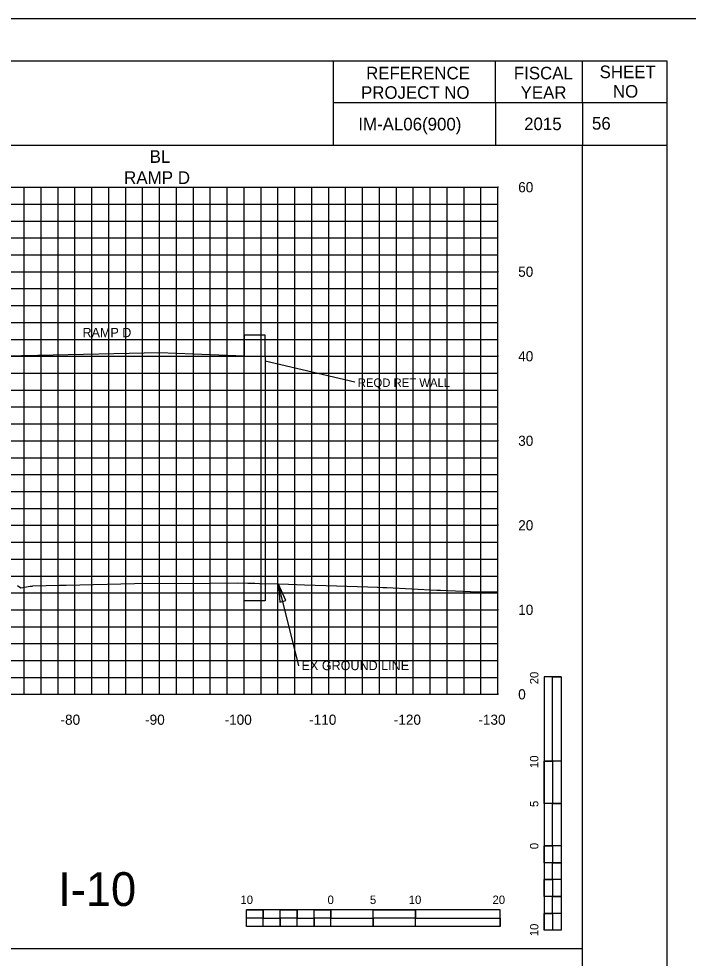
# Model space of a CAD drawing. Extents: x 2193008 to 2198143, y 1236112 to 1237864.
# Drawn here: x 2196828.1 to 2196907.2, y 1237226.9 to 1237338 of the extents above; entities that cross this region are included whole.
import ezdxf

# ---------------------------------------------------------------- set-up
doc = ezdxf.new("R2010")
doc.units = 0
for name, color, linetype in [('2', 7, 'Continuous'), ('3', 7, 'Continuous'), ('31', 7, 'Continuous'), ('60', 7, 'Continuous'), ('ANNO-SHT', 7, 'Continuous'), ('GSDIMS', 7, 'Continuous'), ('Level 1', 7, 'Continuous'), ('Level 33', 7, 'Continuous'), ('Level 55', 7, 'Continuous'), ('Level 6', 7, 'Continuous'), ('LIMT-CSLINE', 7, 'Continuous'), ('M-ROADS', 7, 'Continuous'), ('SHT-BNDRY', 7, 'Continuous')]:
    doc.layers.add(name, color=color, linetype=linetype)

msp = doc.modelspace()

# ---------------------------------------------------------------- linework, layer by layer
msp.add_lwpolyline([(2196594.71, 1237133.05), (2196894.71, 1237133.05), (2196894.71, 1237323.05), (2196594.71, 1237323.05)], close=True)
at = {"layer": '2'}
msp.add_lwpolyline([(2196894.67, 1237281.19), (2196894.68, 1237280.19)], dxfattribs=at)
msp.add_lwpolyline([(2196894.67, 1237281.19), (2196894.68, 1237280.19)], dxfattribs=at)
at = {"layer": '3'}
for p, q in [((2196867.8, 1237295.04), (2196857.21, 1237297.52)), ((2196861.17, 1237261.47), (2196858.77, 1237271.15))]:
    msp.add_line(p, q, dxfattribs=at)
at = {"layer": '60'}
for p, q in [((2196884.71, 1237258.11), (2196884.71, 1237318.11)), ((2196884.77, 1237318.11), (2196884.71, 1237318.11)), ((2196884.77, 1237308.11), (2196884.71, 1237308.11)), ((2196884.77, 1237298.11), (2196884.71, 1237298.11)), ((2196884.77, 1237288.11), (2196884.71, 1237288.11)), ((2196884.77, 1237278.11), (2196884.71, 1237278.11)), ((2196884.77, 1237268.11), (2196884.71, 1237268.11)), ((2196754.71, 1237258.11), (2196884.71, 1237258.11)), ((2196834.71, 1237258.05), (2196834.71, 1237258.11)), ((2196844.71, 1237258.05), (2196844.71, 1237258.11)), ((2196854.71, 1237258.05), (2196854.71, 1237258.11)), ((2196864.71, 1237258.05), (2196864.71, 1237258.11)), ((2196874.71, 1237258.05), (2196874.71, 1237258.11)), ((2196884.71, 1237258.05), (2196884.71, 1237258.11)), ((2196884.77, 1237258.11), (2196884.71, 1237258.11))]:
    msp.add_line(p, q, dxfattribs=at)
for points in [[(2196854.71, 1237298.11), (2196857.21, 1237298.11), (2196857.21, 1237300.61), (2196854.71, 1237300.61)], [(2196857.21, 1237269.18), (2196854.71, 1237269.18), (2196854.71, 1237298.11), (2196857.21, 1237298.11)]]:
    msp.add_lwpolyline(points, close=True, dxfattribs=at)
msp.add_lwpolyline([(2196854.71, 1237298.11), (2196848.71, 1237298.35), (2196844.71, 1237298.51), (2196830.31, 1237298.2), (2196820.71, 1237297.99), (2196818.31, 1237297.89), (2196814.71, 1237297.75)], dxfattribs=at)
at = {"layer": 'GSDIMS'}
msp.add_lwpolyline([(2196858.77, 1237271.15), (2196858.94, 1237269.02), (2196859.62, 1237269.2)], close=True, dxfattribs=at)
at = {"layer": 'Level 1'}
for p, q in [((2196890.18, 1237260.19), (2196890.18, 1237230.19)), ((2196892.18, 1237260.19), (2196890.18, 1237260.19)), ((2196892.18, 1237260.19), (2196892.18, 1237250.19)), ((2196892.18, 1237260.19), (2196892.18, 1237230.19)), ((2196891.18, 1237250.19), (2196890.18, 1237250.19)), ((2196892.18, 1237250.19), (2196890.18, 1237250.19)), ((2196891.18, 1237250.19), (2196891.18, 1237245.19)), ((2196892.18, 1237245.19), (2196890.18, 1237245.19)), ((2196892.18, 1237245.19), (2196891.18, 1237245.19)), ((2196892.18, 1237245.19), (2196892.18, 1237240.19)), ((2196891.18, 1237240.19), (2196890.18, 1237240.19)), ((2196892.18, 1237240.19), (2196890.18, 1237240.19)), ((2196891.18, 1237240.19), (2196891.18, 1237238.19)), ((2196892.18, 1237238.19), (2196891.18, 1237238.19)), ((2196892.18, 1237238.19), (2196892.18, 1237236.19)), ((2196891.18, 1237236.19), (2196890.18, 1237236.19)), ((2196891.18, 1237236.19), (2196891.18, 1237234.19)), ((2196892.18, 1237234.19), (2196891.18, 1237234.19)), ((2196892.18, 1237234.19), (2196892.18, 1237232.19)), ((2196884.97, 1237232.63), (2196854.97, 1237232.63)), ((2196854.97, 1237230.63), (2196854.97, 1237232.63)), ((2196856.97, 1237231.63), (2196856.97, 1237232.63)), ((2196860.97, 1237231.63), (2196860.97, 1237232.63)), ((2196864.97, 1237231.63), (2196864.97, 1237232.63)), ((2196864.97, 1237230.63), (2196864.97, 1237232.63)), ((2196869.97, 1237230.63), (2196869.97, 1237232.63)), ((2196874.97, 1237231.63), (2196874.97, 1237232.63)), ((2196874.97, 1237230.63), (2196874.97, 1237232.63)), ((2196884.97, 1237230.63), (2196884.97, 1237232.63)), ((2196891.18, 1237232.19), (2196890.18, 1237232.19)), ((2196891.18, 1237232.19), (2196891.18, 1237230.19)), ((2196856.97, 1237231.63), (2196854.97, 1237231.63)), ((2196858.97, 1237230.63), (2196858.97, 1237231.63)), ((2196860.97, 1237231.63), (2196858.97, 1237231.63)), ((2196862.97, 1237230.63), (2196862.97, 1237231.63)), ((2196864.97, 1237231.63), (2196862.97, 1237231.63)), ((2196869.97, 1237230.63), (2196869.97, 1237231.63)), ((2196874.97, 1237231.63), (2196869.97, 1237231.63)), ((2196884.97, 1237230.63), (2196854.97, 1237230.63)), ((2196858.97, 1237230.63), (2196856.97, 1237230.63)), ((2196862.97, 1237230.63), (2196860.97, 1237230.63)), ((2196869.97, 1237230.63), (2196864.97, 1237230.63)), ((2196884.97, 1237230.63), (2196874.97, 1237230.63)), ((2196892.18, 1237230.19), (2196890.18, 1237230.19)), ((2196594.71, 1237228.05), (2196894.71, 1237228.05))]:
    msp.add_line(p, q, dxfattribs=at)
for points in [[(2196891.18, 1237250.19), (2196891.18, 1237260.19), (2196892.18, 1237260.19), (2196892.18, 1237250.19)], [(2196890.18, 1237245.19), (2196890.18, 1237250.19), (2196891.18, 1237250.19), (2196891.18, 1237245.19)], [(2196891.18, 1237240.19), (2196891.18, 1237245.19), (2196892.18, 1237245.19), (2196892.18, 1237240.19)], [(2196890.18, 1237238.19), (2196890.18, 1237240.19), (2196891.18, 1237240.19), (2196891.18, 1237238.19)], [(2196891.18, 1237236.19), (2196891.18, 1237238.19), (2196892.18, 1237238.19), (2196892.18, 1237236.19)], [(2196890.18, 1237234.19), (2196890.18, 1237236.19), (2196891.18, 1237236.19), (2196891.18, 1237234.19)], [(2196891.18, 1237232.19), (2196891.18, 1237234.19), (2196892.18, 1237234.19), (2196892.18, 1237232.19)], [(2196854.97, 1237232.63), (2196856.97, 1237232.63), (2196856.97, 1237231.63), (2196854.97, 1237231.63)], [(2196858.97, 1237232.63), (2196860.97, 1237232.63), (2196860.97, 1237231.63), (2196858.97, 1237231.63)], [(2196862.97, 1237232.63), (2196864.97, 1237232.63), (2196864.97, 1237231.63), (2196862.97, 1237231.63)], [(2196869.97, 1237232.63), (2196874.97, 1237232.63), (2196874.97, 1237231.63), (2196869.97, 1237231.63)], [(2196890.18, 1237230.19), (2196890.18, 1237232.19), (2196891.18, 1237232.19), (2196891.18, 1237230.19)], [(2196856.97, 1237231.63), (2196858.97, 1237231.63), (2196858.97, 1237230.63), (2196856.97, 1237230.63)], [(2196860.97, 1237231.63), (2196862.97, 1237231.63), (2196862.97, 1237230.63), (2196860.97, 1237230.63)], [(2196864.97, 1237231.63), (2196869.97, 1237231.63), (2196869.97, 1237230.63), (2196864.97, 1237230.63)], [(2196874.97, 1237231.63), (2196884.97, 1237231.63), (2196884.97, 1237230.63), (2196874.97, 1237230.63)]]:
    msp.add_lwpolyline(points, close=True, dxfattribs=at)
at = {"layer": 'Level 6'}
for p, q in [((2196865.25, 1237333.04), (2196865.25, 1237323.05)), ((2196884.42, 1237328.04), (2196884.42, 1237333.04)), ((2196894.71, 1237328.17), (2196894.71, 1237333.04)), ((2196904.71, 1237328.1), (2196865.25, 1237328.1)), ((2196884.42, 1237328.04), (2196884.42, 1237323.05)), ((2196894.71, 1237328.17), (2196894.71, 1237323.05)), ((2196904.71, 1237323.05), (2196866.46, 1237323.05))]:
    msp.add_line(p, q, dxfattribs=at)
at = {"layer": 'M-ROADS'}
for p, q in [((2196754.71, 1237318.11), (2196884.71, 1237318.11)), ((2196828.71, 1237258.11), (2196828.71, 1237318.11)), ((2196830.71, 1237258.11), (2196830.71, 1237318.11)), ((2196832.71, 1237258.11), (2196832.71, 1237318.11)), ((2196834.71, 1237258.11), (2196834.71, 1237318.11)), ((2196836.71, 1237258.11), (2196836.71, 1237318.11)), ((2196838.71, 1237258.11), (2196838.71, 1237318.11)), ((2196840.71, 1237258.11), (2196840.71, 1237318.11)), ((2196842.71, 1237258.11), (2196842.71, 1237318.11)), ((2196844.71, 1237258.11), (2196844.71, 1237318.11)), ((2196846.71, 1237258.11), (2196846.71, 1237318.11)), ((2196848.71, 1237258.11), (2196848.71, 1237318.11)), ((2196850.71, 1237258.11), (2196850.71, 1237318.11)), ((2196852.71, 1237258.11), (2196852.71, 1237318.11)), ((2196854.71, 1237258.11), (2196854.71, 1237318.11)), ((2196856.71, 1237258.11), (2196856.71, 1237318.11)), ((2196858.71, 1237258.11), (2196858.71, 1237318.11)), ((2196860.71, 1237258.11), (2196860.71, 1237318.11)), ((2196862.71, 1237258.11), (2196862.71, 1237318.11)), ((2196864.71, 1237258.11), (2196864.71, 1237318.11)), ((2196866.71, 1237258.11), (2196866.71, 1237318.11)), ((2196868.71, 1237258.11), (2196868.71, 1237318.11)), ((2196870.71, 1237258.11), (2196870.71, 1237318.11)), ((2196872.71, 1237258.11), (2196872.71, 1237318.11)), ((2196874.71, 1237258.11), (2196874.71, 1237318.11)), ((2196876.71, 1237258.11), (2196876.71, 1237318.11)), ((2196878.71, 1237258.11), (2196878.71, 1237318.11)), ((2196880.71, 1237258.11), (2196880.71, 1237318.11)), ((2196882.71, 1237258.11), (2196882.71, 1237318.11)), ((2196884.71, 1237258.11), (2196884.71, 1237318.11)), ((2196754.71, 1237316.11), (2196884.71, 1237316.11)), ((2196754.71, 1237314.11), (2196884.71, 1237314.11)), ((2196754.71, 1237312.11), (2196884.71, 1237312.11)), ((2196754.71, 1237310.11), (2196884.71, 1237310.11)), ((2196754.71, 1237308.11), (2196884.71, 1237308.11)), ((2196754.71, 1237306.11), (2196884.71, 1237306.11)), ((2196754.71, 1237304.11), (2196884.71, 1237304.11)), ((2196754.71, 1237302.11), (2196884.71, 1237302.11)), ((2196754.71, 1237300.11), (2196884.71, 1237300.11)), ((2196754.71, 1237298.11), (2196884.71, 1237298.11)), ((2196754.71, 1237296.11), (2196884.71, 1237296.11)), ((2196754.71, 1237294.11), (2196884.71, 1237294.11)), ((2196754.71, 1237292.11), (2196884.71, 1237292.11)), ((2196754.71, 1237290.11), (2196884.71, 1237290.11)), ((2196754.71, 1237288.11), (2196884.71, 1237288.11)), ((2196754.71, 1237286.11), (2196884.71, 1237286.11)), ((2196754.71, 1237284.11), (2196884.71, 1237284.11)), ((2196754.71, 1237282.11), (2196884.71, 1237282.11)), ((2196754.71, 1237280.11), (2196884.71, 1237280.11)), ((2196754.71, 1237278.11), (2196884.71, 1237278.11)), ((2196754.71, 1237276.11), (2196884.71, 1237276.11)), ((2196754.71, 1237274.11), (2196884.71, 1237274.11)), ((2196754.71, 1237272.11), (2196884.71, 1237272.11)), ((2196754.71, 1237270.11), (2196884.71, 1237270.11)), ((2196754.71, 1237268.11), (2196884.71, 1237268.11)), ((2196754.71, 1237266.11), (2196884.71, 1237266.11)), ((2196754.71, 1237264.11), (2196884.71, 1237264.11)), ((2196754.71, 1237262.11), (2196884.71, 1237262.11)), ((2196754.71, 1237260.11), (2196884.71, 1237260.11)), ((2196754.71, 1237258.11), (2196884.71, 1237258.11))]:
    msp.add_line(p, q, dxfattribs=at)
msp.add_lwpolyline([(2196569.71, 1237118.04), (2196909.71, 1237118.04), (2196909.71, 1237338.04), (2196569.71, 1237338.04)], close=True, dxfattribs=at)
msp.add_lwpolyline([(2196884.71, 1237270.24), (2196881.58, 1237270.21), (2196881.58, 1237270.21), (2196881.49, 1237270.22), (2196881.47, 1237270.22), (2196877.93, 1237270.41), (2196877.78, 1237270.41), (2196877.51, 1237270.41), (2196871.59, 1237270.72), (2196871.24, 1237270.72), (2196871.09, 1237270.72), (2196870.53, 1237270.75), (2196870.43, 1237270.75), (2196869.34, 1237270.77), (2196866.89, 1237270.85), (2196861.86, 1237271.03), (2196859.97, 1237271.11), (2196858.77, 1237271.15), (2196856.52, 1237271.2), (2196855.99, 1237271.21), (2196855.95, 1237271.21), (2196855.13, 1237271.23), (2196853.97, 1237271.26), (2196850.65, 1237271.23), (2196841.75, 1237271.17), (2196833.66, 1237270.99), (2196832.87, 1237270.98), (2196829.74, 1237270.9), (2196829.67, 1237270.89), (2196829.59, 1237270.88), (2196829.52, 1237270.87), (2196829.46, 1237270.87), (2196829.4, 1237270.86), (2196828.29, 1237270.66), (2196827.91, 1237270.94)], dxfattribs=at)
at = {"layer": 'SHT-BNDRY'}
msp.add_lwpolyline([(2196582.21, 1237123.04), (2196904.71, 1237123.04), (2196904.71, 1237333.04), (2196582.21, 1237333.04)], close=True, dxfattribs=at)

# ---------------------------------------------------------------- texts
at = {"layer": '3'}
msp.add_text('REQD RET WALL', height=1, dxfattribs=at).set_placement((2196868.14, 1237294.48))
at = {"layer": '31'}
for s, p in [('60', (2196887.11, 1237317.51)), ('50', (2196887.11, 1237307.51)), ('40', (2196887.11, 1237297.51)), ('30', (2196887.11, 1237287.51)), ('20', (2196887.11, 1237277.51)), ('10', (2196887.11, 1237267.51)), ('0', (2196887.11, 1237257.51))]:
    msp.add_text(s, height=1.2, dxfattribs=at).set_placement(p)
at = {"layer": '60'}
for s, p in [('BL', (2196843.53, 1237320.99)), ('RAMP D', (2196840.51, 1237318.49))]:
    msp.add_text(s, height=1.5, dxfattribs=at).set_placement(p)
at = {"layer": 'ANNO-SHT'}
for s, height, p in [(' IM-AL06(900) ', 1.4899, (2196867.66, 1237324.83)), ('2015', 1.49, (2196887.81, 1237324.86)), ('   56 ', 1.49, (2196894.17, 1237324.92))]:
    msp.add_text(s, height=height, rotation=360, dxfattribs=at).set_placement(p)
at = {"layer": 'Level 1'}
for s, height, rotation, p in [('20', 0.999, 90.0572, (2196889.5, 1237259.3)), ('10', 0.999, 90.0572, (2196889.5, 1237249.39)), ('5', 1, 90.0572, (2196889.5, 1237244.78)), ('0', 1, 90.0572, (2196889.5, 1237239.79)), ('10', 0.999, 0.0572, (2196854.27, 1237233.3)), ('0', 1, 0.0572, (2196864.57, 1237233.3)), ('5', 0.999, 0.0572, (2196869.58, 1237233.3)), ('10', 0.999, 0.0572, (2196874.17, 1237233.3)), ('20', 0.999, 0.0572, (2196884.07, 1237233.3)), ('10', 0.999, 90.0572, (2196889.5, 1237229.49))]:
    msp.add_text(s, height=height, rotation=rotation, dxfattribs=at).set_placement(p)
at = {"layer": 'Level 33'}
msp.add_text('I-10', height=3.998, rotation=360, dxfattribs=at).set_placement((2196832.73, 1237233.07))
at = {"layer": 'Level 55'}
for s, height, p in [('RAMP D', 1.11, (2196835.6, 1237300.36)), ('EX GROUND LINE', 1.1105, (2196861.5, 1237260.97))]:
    msp.add_text(s, height=height, dxfattribs=at).set_placement(p)
at = {"layer": 'Level 6'}
for s, p in [('REFERENCE', (2196869.13, 1237330.87)), ('FISCAL', (2196886.6, 1237330.87)), ('SHEET', (2196896.74, 1237331.01)), ('PROJECT NO', (2196868.53, 1237328.57)), ('YEAR', (2196887.4, 1237328.57)), ('NO', (2196898.31, 1237328.71))]:
    msp.add_text(s, height=1.488, dxfattribs=at).set_placement(p)
at = {"layer": 'LIMT-CSLINE'}
for s, p in [('-80', (2196833, 1237254.51)), ('-90', (2196843, 1237254.51)), ('-100', (2196852.4, 1237254.51)), ('-110', (2196862.4, 1237254.51)), ('-120', (2196872.4, 1237254.51)), ('-130', (2196882.4, 1237254.51))]:
    msp.add_text(s, height=1.2, dxfattribs=at).set_placement(p)

doc.saveas('drawing.dxf')
